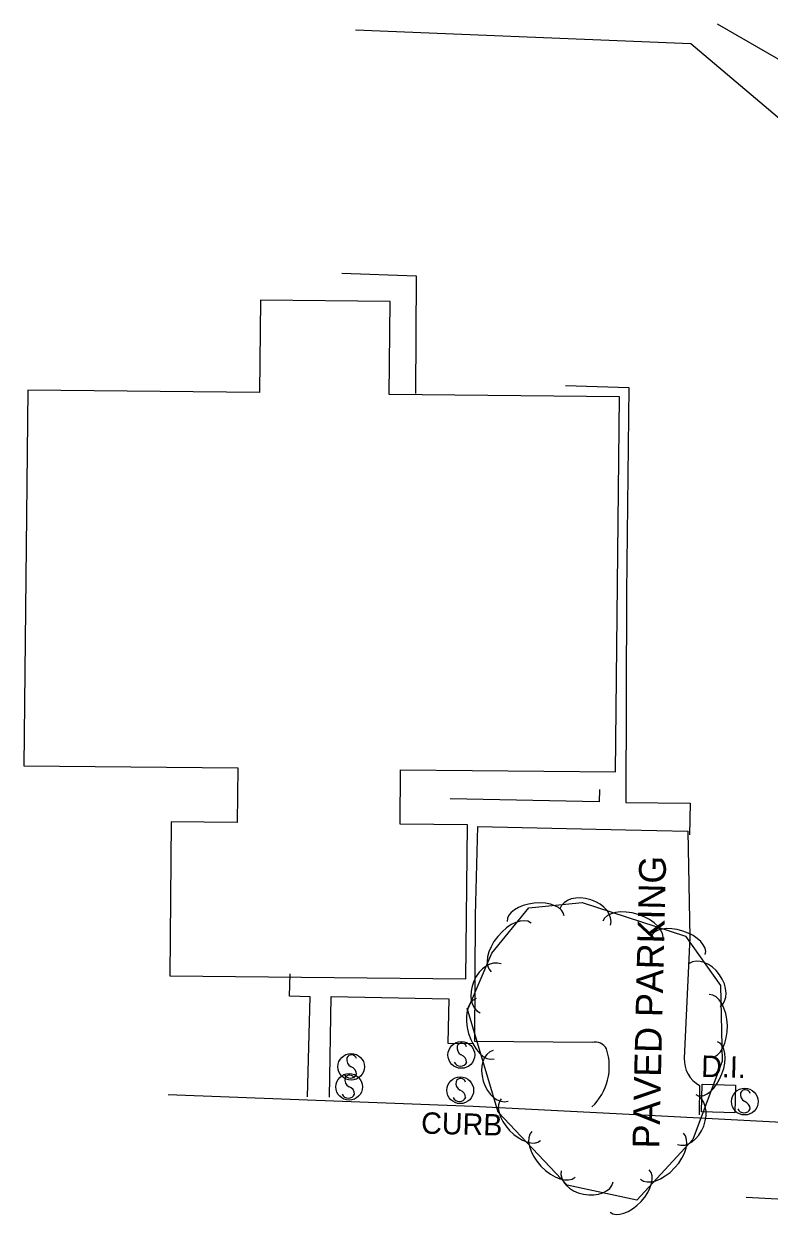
# Model space of a CAD drawing. Extents: x 978516 to 993312, y 1836504 to 1846212.
# Drawn here: x 992167.4 to 992306.4, y 1844161.6 to 1844384.7 of the extents above; entities that cross this region are included whole.
import ezdxf

# ---------------------------------------------------------------- set-up
doc = ezdxf.new("R2010")
doc.units = 0
for name, color, linetype in [('S_BUILDING', 7, 'Continuous'), ('S_CURB_ANNOT', 7, 'Continuous'), ('S_DROP_INLET', 7, 'Continuous'), ('S_DROP_INLET_ANNOT', 7, 'Continuous'), ('S_EDGE_PAVEMENT', 7, 'Continuous'), ('S_FENCE', 7, 'Continuous'), ('S_PARKING', 7, 'Continuous'), ('S_PARKING_ANNOT', 7, 'Continuous'), ('S_PAVEMENT_CROWN', 7, 'Continuous'), ('S_SIDEWALK', 7, 'Continuous'), ('S_SIGN', 7, 'Continuous'), ('S_TREE', 7, 'Continuous')]:
    doc.layers.add(name, color=color, linetype=linetype)

msp = doc.modelspace()

# ---------------------------------------------------------------- linework, layer by layer
at = {"layer": 'S_BUILDING'}
msp.add_lwpolyline([(992168.12, 1844316.33), (992167.39, 1844246.26), (992207.29, 1844245.85), (992207.19, 1844235.67), (992194.88, 1844235.8), (992194.59, 1844207.06), (992249.83, 1844206.48), (992250.13, 1844235.2), (992237.58, 1844235.33), (992237.68, 1844245.52), (992277.79, 1844245.11), (992278.51, 1844315.12), (992235.53, 1844315.56), (992235.7, 1844332.89), (992211.55, 1844333.14), (992211.37, 1844315.88)], close=True, dxfattribs=at)
msp.add_lwpolyline([(992168.12, 1844316.33), (992167.39, 1844246.26), (992207.29, 1844245.85), (992207.19, 1844235.67), (992194.88, 1844235.8), (992194.59, 1844207.06), (992249.83, 1844206.48), (992250.13, 1844235.2), (992237.58, 1844235.33), (992237.68, 1844245.52), (992277.79, 1844245.11), (992278.51, 1844315.12), (992235.53, 1844315.56), (992235.7, 1844332.89), (992211.55, 1844333.14), (992211.37, 1844315.88)], close=True, dxfattribs=at)
msp.add_lwpolyline([(992168.12, 1844316.33), (992167.39, 1844246.26), (992207.29, 1844245.85), (992207.19, 1844235.67), (992194.88, 1844235.8), (992194.59, 1844207.06), (992249.83, 1844206.48), (992250.13, 1844235.2), (992237.58, 1844235.33), (992237.68, 1844245.52), (992277.79, 1844245.11), (992278.51, 1844315.12), (992235.53, 1844315.56), (992235.7, 1844332.89), (992211.55, 1844333.14), (992211.37, 1844315.88)], close=True, dxfattribs=at)
at = {"layer": 'S_DROP_INLET'}
msp.add_lwpolyline([(992293.92, 1844186.82), (992300.13, 1844186.65), (992300, 1844181.48), (992293.79, 1844181.65)], close=True, dxfattribs=at)
at = {"layer": 'S_EDGE_PAVEMENT'}
msp.add_lwpolyline([(992194.33, 1844184.93), (992251.21, 1844182.7), (992286.34, 1844180.92), (992315.9, 1844179.36), (992375.42, 1844176.27), (992425.9, 1844174.16), (992472.58, 1844172.79), (992475.37, 1844171.45), (992491.42, 1844170.64)], dxfattribs=at)
msp.add_lwpolyline([(992194.33, 1844184.93), (992251.21, 1844182.7), (992286.34, 1844180.92), (992315.9, 1844179.36), (992375.42, 1844176.27), (992425.9, 1844174.16), (992472.58, 1844172.79), (992475.37, 1844171.45), (992491.42, 1844170.64)], dxfattribs=at)
msp.add_lwpolyline([(992194.33, 1844184.93), (992251.21, 1844182.7), (992286.34, 1844180.92), (992315.9, 1844179.36), (992375.42, 1844176.27), (992425.9, 1844174.16), (992472.58, 1844172.79), (992475.37, 1844171.45), (992491.42, 1844170.64)], dxfattribs=at)
at = {"layer": 'S_FENCE'}
for points in [[(992296.75, 1844384.7), (992324.45, 1844368.71), (992359.14, 1844367.57)], [(992229.24, 1844383.57), (992291.81, 1844381.03), (992313.94, 1844362.29), (992312.22, 1844277.47)]]:
    msp.add_lwpolyline(points, dxfattribs=at)
at = {"layer": 'S_PARKING'}
for points in [[(992273.39, 1844194.6), (992251.51, 1844194.8), (992251.66, 1844218.37), (992252.1, 1844234.93), (992279.67, 1844234.32), (992291.24, 1844234.05), (992291.63, 1844214.19), (992290.58, 1844191.65)], [(992273.39, 1844194.6), (992251.51, 1844194.8), (992251.66, 1844218.37), (992252.1, 1844234.93), (992279.67, 1844234.32), (992291.24, 1844234.05), (992291.63, 1844214.19), (992290.58, 1844191.65)], [(992273.39, 1844194.6), (992251.51, 1844194.8), (992251.66, 1844218.37), (992252.1, 1844234.93), (992279.67, 1844234.32), (992291.24, 1844234.05), (992291.63, 1844214.19), (992290.58, 1844191.65)], [(992293.43, 1844186.59), (992293.39, 1844181.08)], [(992293.43, 1844186.59), (992293.39, 1844181.08)], [(992293.43, 1844186.59), (992293.39, 1844181.08)]]:
    msp.add_lwpolyline(points, dxfattribs=at)
for centre, radius, start, end in [((992273.95, 1844192.23), 2.44, 28.7819, 103.273), ((992273.95, 1844192.23), 2.44, 28.7819, 103.273), ((992273.95, 1844192.23), 2.44, 28.7819, 103.273), ((992266.24, 1844190.12), 10.37, 313.2722, 18.4495), ((992266.24, 1844190.12), 10.37, 313.2722, 18.4495), ((992266.24, 1844190.12), 10.37, 313.2722, 18.4495), ((992296.09, 1844191.42), 5.51, 177.5824, 241.1497), ((992296.09, 1844191.42), 5.51, 177.5824, 241.1497), ((992296.09, 1844191.42), 5.51, 177.5824, 241.1497)]:
    msp.add_arc(centre, radius, start, end, dxfattribs=at)
at = {"layer": 'S_PAVEMENT_CROWN'}
msp.add_lwpolyline([(992505.35, 1844157.39), (992492.62, 1844157.58), (992472.33, 1844158), (992448.88, 1844158.65), (992428.35, 1844159.54), (992413.81, 1844159.87), (992399.27, 1844160.21), (992374.77, 1844163.56), (992351.81, 1844165), (992338.08, 1844164.74), (992324.34, 1844164.49), (992302.16, 1844165.69)], dxfattribs=at)
at = {"layer": 'S_SIDEWALK'}
for points in [[(992226.68, 1844338.15), (992240.55, 1844337.67), (992240.48, 1844315.73)], [(992268.44, 1844317.23), (992280.26, 1844316.86), (992279.84, 1844278.5), (992279.69, 1844239.39), (992291.72, 1844239.29), (992291.57, 1844233.38)], [(992274.79, 1844241.85), (992274.73, 1844239.51), (992246.89, 1844240.08)], [(992220.27, 1844184.46), (992220.77, 1844203.12), (992216.94, 1844203.23), (992217.05, 1844207.42)], [(992220.27, 1844184.46), (992220.77, 1844203.12), (992216.94, 1844203.23), (992217.05, 1844207.42)], [(992220.27, 1844184.46), (992220.77, 1844203.12), (992216.94, 1844203.23), (992217.05, 1844207.42)], [(992224.41, 1844184.39), (992224.73, 1844203.19), (992246.64, 1844202.78), (992246.48, 1844194.48), (992251.34, 1844194.41)], [(992224.41, 1844184.39), (992224.73, 1844203.19), (992246.64, 1844202.78), (992246.48, 1844194.48), (992251.34, 1844194.41)], [(992224.41, 1844184.39), (992224.73, 1844203.19), (992246.64, 1844202.78), (992246.48, 1844194.48), (992251.34, 1844194.41)]]:
    msp.add_lwpolyline(points, dxfattribs=at)
at = {"layer": 'S_SIGN'}
for centre in [(992249, 1844192.28), (992228.45, 1844190.07), (992228.07, 1844186.32), (992248.8, 1844185.69), (992301.88, 1844183.57)]:
    msp.add_circle(centre, 2.49, dxfattribs=at)
for centre, radius, start, end in [((992249.07, 1844193.55), 0.95, 16.5258, 156.8957), ((992228.52, 1844191.34), 0.95, 16.5258, 156.8957), ((992249.69, 1844193.6), 1.5, 167.1196, 241.9813), ((992248.59, 1844190.94), 1.4, 358.6529, 73.7063), ((992229.13, 1844191.4), 1.5, 167.1196, 241.9813), ((992228.03, 1844188.73), 1.4, 358.6529, 73.7063), ((992248.85, 1844191.45), 1.28, 204.641, 335.359), ((992228.29, 1844189.25), 1.28, 204.641, 335.359), ((992228.76, 1844187.65), 1.5, 167.1196, 241.9813), ((992228.15, 1844187.59), 0.95, 16.5258, 156.8957), ((992248.88, 1844186.95), 0.95, 16.5258, 156.8957), ((992227.66, 1844184.98), 1.4, 358.6529, 73.7063), ((992249.49, 1844187.01), 1.5, 167.1196, 241.9813), ((992248.39, 1844184.34), 1.4, 358.6529, 73.7063), ((992302.57, 1844184.9), 1.5, 167.1196, 241.9813), ((992301.96, 1844184.84), 0.95, 16.5258, 156.8957), ((992227.92, 1844185.5), 1.28, 204.641, 335.359), ((992248.65, 1844184.86), 1.28, 204.641, 335.359), ((992301.47, 1844182.23), 1.4, 358.6529, 73.7063), ((992301.73, 1844182.75), 1.28, 204.641, 335.359)]:
    msp.add_arc(centre, radius, start, end, dxfattribs=at)
at = {"layer": 'S_TREE'}
msp.add_lwpolyline([(992250.31, 1844201.08), (992254.68, 1844211.3), (992261.58, 1844219.72), (992271.55, 1844220.72), (992290.82, 1844214.44), (992297.34, 1844205.26), (992297.67, 1844191.09), (992292.19, 1844176.48), (992281.73, 1844165.2), (992268.73, 1844167.97), (992255.85, 1844181.61), (992250.11, 1844200.99)], dxfattribs=at)
msp.add_lwpolyline([(992250.31, 1844201.08), (992254.68, 1844211.3), (992261.58, 1844219.72), (992271.55, 1844220.72), (992290.82, 1844214.44), (992297.34, 1844205.26), (992297.67, 1844191.09), (992292.19, 1844176.48), (992281.73, 1844165.2), (992268.73, 1844167.97), (992255.85, 1844181.61), (992250.11, 1844200.99)], dxfattribs=at)
for centre, major_axis, ratio in [((992262.87, 1844217.72), (-5.32, -0.53), 0.540699), ((992262.87, 1844217.72), (-5.32, -0.53), 0.540699), ((992272.11, 1844218.03), (-4.71, 1.53), 0.685311), ((992272.11, 1844218.03), (-4.71, 1.53), 0.685311), ((992281, 1844215.41), (-5.58, 1.82), 0.55008), ((992281, 1844215.41), (-5.58, 1.82), 0.55008), ((992258.29, 1844212.36), (-3.72, -4.54), 0.55008), ((992258.29, 1844212.36), (-3.72, -4.54), 0.55008), ((992289.43, 1844212.66), (-5.08, 1.66), 0.540699), ((992289.43, 1844212.66), (-5.08, 1.66), 0.540699), ((992254.45, 1844204.7), (-1.95, -4.56), 0.685311), ((992254.45, 1844204.7), (-1.95, -4.56), 0.685311), ((992294.4, 1844205.29), (-2.87, 4.04), 0.685311), ((992294.4, 1844205.29), (-2.87, 4.04), 0.685311), ((992295.4, 1844197.68), (-0.14, 5.87), 0.55008), ((992295.4, 1844197.68), (-0.14, 5.87), 0.55008), ((992253.45, 1844197.18), (1.67, -5.63), 0.55008), ((992253.45, 1844197.18), (1.67, -5.63), 0.55008), ((992294.91, 1844189.75), (1.88, 5.01), 0.540699), ((992294.91, 1844189.75), (1.88, 5.01), 0.540699), ((992256.33, 1844188.38), (1.41, -4.75), 0.685311), ((992256.33, 1844188.38), (1.41, -4.75), 0.685311), ((992260.11, 1844180.19), (3.67, -3.89), 0.540699), ((992291.04, 1844180.2), (1.74, 4.64), 0.685311), ((992266.2, 1844173.75), (4.03, -4.27), 0.55008), ((992286.43, 1844173.39), (3.99, 4.3), 0.55008), ((992272.48, 1844169.61), (4.85, -1.03), 0.685311), ((992280.4, 1844166.89), (3.64, 3.92), 0.540699)]:
    msp.add_ellipse(centre, major_axis=major_axis, ratio=ratio, start_param=3.141593, end_param=6.283185, dxfattribs=at)

# ---------------------------------------------------------------- texts
at = {"layer": 'S_CURB_ANNOT'}
msp.add_text('CURB', height=4, rotation=358.4864, dxfattribs=at).set_placement((992241.46, 1844177.61))
at = {"layer": 'S_DROP_INLET_ANNOT'}
msp.add_text('D.I.', height=4, rotation=358.4864, dxfattribs=at).set_placement((992293.71, 1844188.2))
at = {"layer": 'S_PARKING_ANNOT'}
msp.add_text('PAVED PARKING', height=5.0005, rotation=88.6373, dxfattribs=at).set_placement((992285.92, 1844174.78))

doc.saveas('drawing.dxf')
